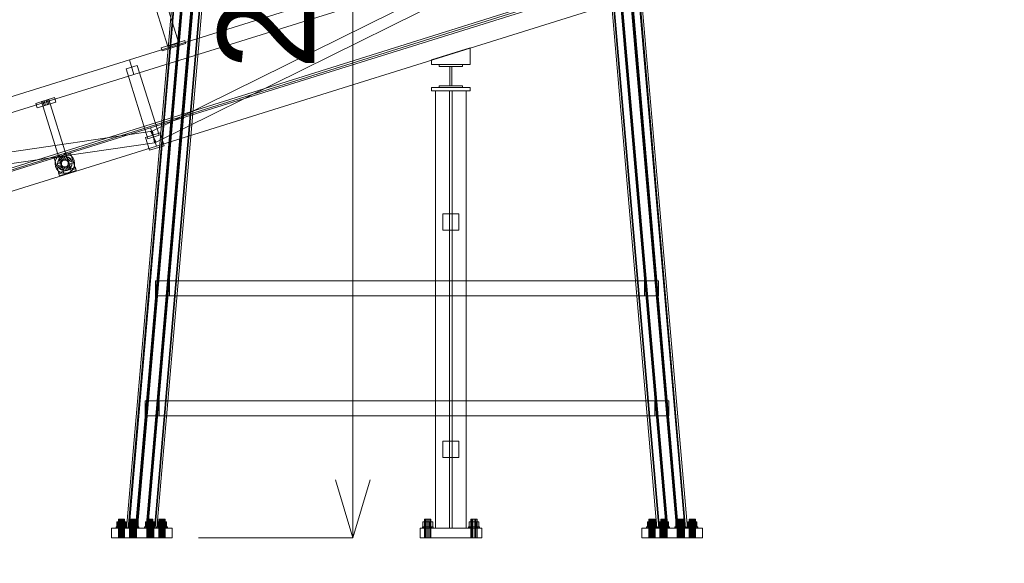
# Model space of a CAD drawing. Header units: millimetres. Extents: x -4738 to 65662, y -68080 to 6847.
# Tile 817 of 1056: x 17909 to 20463, y -67 to 1344. Entities that reach past the tile are written whole.
import ezdxf

# ---------------------------------------------------------------- set-up
doc = ezdxf.new("R2010")
doc.units = ezdxf.units.MM
for name, color, linetype, lineweight in [('COTAS_P', 1, 'Continuous', 0), ('lateral_C02', 7, 'Continuous', 0), ('lateral_C10', 7, 'Continuous', 0)]:
    doc.layers.add(name, color=color, linetype=linetype, lineweight=lineweight)
doc.dimstyles.new('R19_100', dxfattribs={"dimtxt": 250, "dimasz": 150, "dimexe": 150, "dimexo": 80, "dimgap": 100, "dimtad": 1, "dimtih": 1, "dimtoh": 1, "dimdsep": 46, "dimcen": 0.09, "dimadec": 0, "dimazin": 0, "dimtfac": 1, "dimtdec": 4, "dimtofl": 0, "dimtmove": 0, "dimatfit": 3, "dimfxl": 1, "dimtolj": 1, "dimtzin": 0, "dimarcsym": 0})

# ---------------------------------------------------------------- blocks, each defined once
blk = doc.blocks.new('DIM_R31_4')
at = {"layer": 'COTAS_P'}
for p, q in [((15248.4, 1279.1), (24311.8, 4109.1)), ((24311.8, 4109.1), (24155.2, 4107.3)), ((24311.8, 4109.1), (24182.1, 4021.4)), ((24580.1, 3250), (24311.8, 4109.1)), ((15248.4, 1279.1), (15378.1, 1366.8)), ((15248.4, 1279.1), (15405, 1280.8)), ((15516.6, 420), (15248.4, 1279.1))]:
    blk.add_line(p, q, dxfattribs=at)
blk.add_text('9495 P', height=250, rotation=17.3406, dxfattribs=at).set_placement((19750.3, 2789.5))
blk = doc.blocks.new('DIM_R31_19')
at = {"layer": 'COTAS_P'}
for p, q in [((18373.5, 2430), (18773.5, 2430)), ((18773.5, 2430), (18728.5, 2280)), ((18773.5, 0), (18773.5, 2430)), ((18773.5, 2430), (18818.5, 2280)), ((18773.5, 0), (18728.5, 150)), ((18773.5, 0), (18818.5, 150)), ((18373.5, 0), (18773.5, 0))]:
    blk.add_line(p, q, dxfattribs=at)
blk.add_text('2430 P', height=250, rotation=90, dxfattribs=at).set_placement((18673.5, 1215))
blk = doc.blocks.new('DIM_R31_32')
at = {"layer": 'COTAS_P'}
for p, q in [((112.7, 0), (112.7, -2500)), ((65298.1, 0), (65298.1, -2500)), ((112.7, -2500), (262.7, -2455)), ((65298.1, -2500), (65148.1, -2455)), ((112.7, -2500), (65298.1, -2500)), ((112.7, -2500), (262.7, -2545)), ((65298.1, -2500), (65148.1, -2545))]:
    blk.add_line(p, q, dxfattribs=at)
blk.add_text('65185.39 P', height=250, dxfattribs=at).set_placement((32705.4, -2400))

msp = doc.modelspace()

# ---------------------------------------------------------------- linework, layer by layer
at = {"layer": 'lateral_C02'}
for p, q in [((15575.415, 232.817), (24634.01, 3078.273)), ((15576.913, 228.047), (24635.508, 3073.503)), ((18193.828, 1240.226), (19339.287, 1597.888)), ((18249.764, 1053.214), (19338.593, 1592.24)), ((18205.75, 1202.044), (19351.209, 1559.706)), ((18263.073, 1026.328), (19351.903, 1565.354)), ((18248.967, 1063.635), (19394.427, 1421.296)), ((18263.87, 1015.907), (19409.329, 1373.569)), ((18263.887, 1368.14), (18293.161, 1274.385)), ((18321.798, 1283.327), (18292.524, 1377.081)), ((18276.338, 1271.228), (18337.429, 1290.303)), ((18278.722, 1263.591), (18339.813, 1282.666)), ((18293.161, 1274.385), (18321.798, 1283.327)), ((18339.813, 1282.666), (18337.429, 1290.303)), ((18276.338, 1271.228), (18278.722, 1263.591)), ((18977.212, 1239.691), (19077.212, 1270.915)), ((19077.212, 1227.691), (19077.212, 1270.915)), ((17048.368, 882.564), (18193.828, 1240.226)), ((18214.107, 1225.606), (18185.47, 1216.664)), ((18193.828, 1240.226), (18205.75, 1202.044)), ((18214.107, 1225.606), (18270.737, 1044.242)), ((18977.212, 1239.691), (18977.212, 1227.691)), ((18977.212, 1227.691), (19077.212, 1227.691)), ((18997.51, 1222.691), (18997.51, 1227.691)), ((18997.51, 1227.691), (19057.51, 1227.691)), ((19057.51, 1227.691), (19057.51, 1222.691)), ((17060.29, 844.382), (18205.75, 1202.044)), ((18242.1, 1035.3), (18185.47, 1216.664)), ((19057.51, 1222.691), (18997.51, 1222.691)), ((19025.01, 1172.691), (19025.01, 1222.691)), ((19025.01, 1222.691), (19030.01, 1222.691)), ((19030.01, 1222.691), (19030.01, 1172.691)), ((18977.51, 1167.691), (19077.51, 1167.691)), ((18977.51, 1167.691), (18977.51, 1159.691)), ((18977.51, 1159.691), (19077.51, 1159.691)), ((18987.51, 1159.691), (19067.51, 1159.691)), ((18987.51, 1159.691), (18987.51, 25)), ((18997.51, 1167.691), (18997.51, 1172.691)), ((18997.51, 1172.691), (19057.51, 1172.691)), ((19057.51, 1167.691), (18997.51, 1167.691)), ((19024.01, 1159.691), (19031.01, 1159.691)), ((19024.01, 1159.691), (19024.01, 25)), ((19030.01, 1172.691), (19025.01, 1172.691)), ((19031.01, 25), (19031.01, 1159.691)), ((19057.51, 1172.691), (19057.51, 1167.691)), ((19067.51, 25), (19067.51, 1159.691)), ((19077.51, 1159.691), (19077.51, 1167.691)), ((17951.602, 1126.879), (17999.329, 1141.781)), ((17951.602, 1126.879), (17955.178, 1115.424)), ((17955.178, 1115.424), (18002.906, 1130.327)), ((17965.92, 1131.35), (17985.011, 1137.311)), ((17965.92, 1131.35), (18011.889, 984.127)), ((17969.738, 1132.542), (17972.602, 1133.436)), ((17969.738, 1132.542), (17973.315, 1121.087)), ((17972.602, 1133.436), (17978.329, 1135.224)), ((17976.179, 1121.981), (17972.602, 1133.436)), ((17976.179, 1121.981), (17981.906, 1123.77)), ((17978.329, 1135.224), (17981.193, 1136.118)), ((17981.906, 1123.77), (17978.329, 1135.224)), ((17984.769, 1124.664), (17981.193, 1136.118)), ((17981.906, 1123.77), (17984.769, 1124.664)), ((18030.98, 990.088), (17985.011, 1137.311)), ((18002.906, 1130.327), (17999.329, 1141.781)), ((17976.179, 1121.981), (17973.315, 1121.087)), ((17052.152, 878.315), (18254.242, 1054.612)), ((17103.507, 705.973), (18248.967, 1063.635)), ((18235.837, 1038.583), (18274.019, 1050.505)), ((18248.967, 1063.635), (18263.87, 1015.907)), ((18249.764, 1053.214), (18263.073, 1026.328)), ((18254.242, 1054.612), (18258.595, 1024.93)), ((18284.451, 1017.095), (18274.019, 1050.505)), ((17056.506, 848.632), (18258.595, 1024.93)), ((18235.837, 1038.583), (18246.269, 1005.173)), ((18270.737, 1044.242), (18242.1, 1035.3)), ((17118.41, 658.245), (18263.87, 1015.907)), ((18018.931, 995.126), (18025.464, 996.259)), ((18025.464, 996.259), (18032.068, 995.663)), ((18029.788, 993.906), (18041.243, 997.483)), ((18053.761, 957.392), (18041.243, 997.483)), ((18246.269, 1005.173), (18284.451, 1017.095)), ((17999.243, 984.368), (18010.697, 987.945)), ((17999.243, 984.368), (18011.761, 944.277)), ((18001.123, 969.843), (18001.719, 976.447)), ((18001.719, 976.447), (18004.004, 982.671)), ((18004.004, 982.671), (18007.823, 988.092)), ((18007.518, 970.104), (18007.964, 975.044)), ((18017.509, 970.513), (18007.518, 970.104)), ((18007.823, 988.092), (18012.914, 992.34)), ((18007.964, 975.044), (18009.673, 979.7)), ((18017.72, 972.852), (18007.964, 975.044)), ((18009.673, 979.7), (18012.529, 983.755)), ((18018.53, 975.058), (18009.673, 979.7)), ((18023.215, 947.854), (18010.697, 987.945)), ((18011.889, 984.127), (18030.98, 990.088)), ((18012.529, 983.755), (18016.338, 986.933)), ((18019.883, 976.979), (18012.529, 983.755)), ((18012.914, 992.34), (18018.931, 995.126)), ((18016.338, 986.933), (18020.839, 989.017)), ((18021.687, 978.484), (18016.338, 986.933)), ((18017.509, 970.513), (18017.72, 972.852)), ((18017.911, 968.198), (18017.509, 970.513)), ((18017.72, 972.852), (18018.53, 975.058)), ((18018.53, 975.058), (18019.883, 976.979)), ((18019.883, 976.979), (18021.687, 978.484)), ((18020.839, 989.017), (18025.726, 989.864)), ((18023.819, 979.471), (18020.839, 989.017)), ((18021.687, 978.484), (18023.819, 979.471)), ((18023.819, 979.471), (18026.134, 979.873)), ((18026.134, 979.873), (18025.726, 989.864)), ((18025.726, 989.864), (18030.666, 989.418)), ((18026.134, 979.873), (18028.474, 979.661)), ((18028.474, 979.661), (18030.666, 989.418)), ((18028.474, 979.661), (18030.68, 978.852)), ((18029.788, 993.906), (18042.306, 953.815)), ((18030.666, 989.418), (18035.322, 987.709)), ((18030.68, 978.852), (18035.322, 987.709)), ((18030.68, 978.852), (18032.6, 977.499)), ((18032.068, 995.663), (18038.293, 993.377)), ((18032.6, 977.499), (18039.377, 984.853)), ((18032.6, 977.499), (18034.106, 975.695)), ((18034.106, 975.695), (18042.554, 981.044)), ((18034.106, 975.695), (18035.093, 973.563)), ((18044.638, 976.543), (18035.093, 973.563)), ((18035.093, 973.563), (18035.494, 971.248)), ((18035.494, 971.248), (18035.283, 968.908)), ((18035.322, 987.709), (18039.377, 984.853)), ((18035.494, 971.248), (18045.486, 971.656)), ((18038.293, 993.377), (18043.714, 989.559)), ((18039.377, 984.853), (18042.554, 981.044)), ((18042.554, 981.044), (18044.638, 976.543)), ((18043.714, 989.559), (18047.962, 984.468)), ((18044.638, 976.543), (18045.486, 971.656)), ((18045.486, 971.656), (18045.04, 966.716)), ((18047.962, 984.468), (18050.747, 978.451)), ((18050.747, 978.451), (18051.88, 971.917)), ((18051.88, 971.917), (18051.284, 965.314)), ((18002.256, 963.31), (18001.123, 969.843)), ((18005.042, 957.292), (18002.256, 963.31)), ((18009.29, 952.201), (18005.042, 957.292)), ((18008.365, 965.217), (18007.518, 970.104)), ((18017.911, 968.198), (18008.365, 965.217)), ((18010.449, 960.716), (18008.365, 965.217)), ((18014.711, 948.383), (18009.29, 952.201)), ((18009.912, 946.843), (18053.821, 960.553)), ((18009.912, 946.843), (18012.296, 939.207)), ((18018.898, 966.066), (18010.449, 960.716)), ((18013.627, 956.908), (18010.449, 960.716)), ((18011.761, 944.277), (18023.215, 947.854)), ((18012.296, 939.207), (18056.206, 952.917)), ((18020.403, 964.262), (18013.627, 956.908)), ((18017.682, 954.051), (18013.627, 956.908)), ((18020.935, 946.098), (18014.711, 948.383)), ((18022.324, 962.909), (18017.682, 954.051)), ((18022.338, 952.342), (18017.682, 954.051)), ((18018.898, 966.066), (18017.911, 968.198)), ((18020.403, 964.262), (18018.898, 966.066)), ((18022.324, 962.909), (18020.403, 964.262)), ((18027.539, 945.501), (18020.935, 946.098)), ((18024.529, 962.099), (18022.324, 962.909)), ((18024.529, 962.099), (18022.338, 952.342)), ((18027.278, 951.896), (18022.338, 952.342)), ((18026.869, 961.888), (18024.529, 962.099)), ((18029.184, 962.289), (18026.869, 961.888)), ((18026.869, 961.888), (18027.278, 951.896)), ((18032.165, 952.744), (18027.278, 951.896)), ((18034.072, 946.635), (18027.539, 945.501)), ((18031.316, 963.276), (18029.184, 962.289)), ((18029.184, 962.289), (18032.165, 952.744)), ((18033.12, 964.781), (18031.316, 963.276)), ((18031.316, 963.276), (18036.666, 954.827)), ((18036.666, 954.827), (18032.165, 952.744)), ((18034.473, 966.702), (18033.12, 964.781)), ((18033.12, 964.781), (18040.474, 958.005)), ((18040.089, 949.42), (18034.072, 946.635)), ((18035.283, 968.908), (18034.473, 966.702)), ((18034.473, 966.702), (18043.33, 962.06)), ((18035.283, 968.908), (18045.04, 966.716)), ((18040.474, 958.005), (18036.666, 954.827)), ((18045.181, 953.668), (18040.089, 949.42)), ((18043.33, 962.06), (18040.474, 958.005)), ((18042.306, 953.815), (18053.761, 957.392)), ((18045.04, 966.716), (18043.33, 962.06)), ((18048.999, 959.089), (18045.181, 953.668)), ((18051.284, 965.314), (18048.999, 959.089)), ((18056.206, 952.917), (18053.821, 960.553)), ((19006.51, 840.284), (19048.51, 840.284)), ((19006.51, 840.284), (19006.51, 798.284)), ((19048.51, 798.284), (19048.51, 840.284)), ((19006.51, 798.284), (19048.51, 798.284)), ((19006.51, 250.244), (19048.51, 250.244)), ((19006.51, 250.244), (19006.51, 208.244)), ((19048.51, 208.244), (19048.51, 250.244)), ((19006.51, 208.244), (19048.51, 208.244)), ((18954.575, 28), (18953.51, 28)), ((18953.51, 25), (18953.51, 28)), ((18957.61, 28), (18954.575, 28)), ((18954.575, 25), (18954.575, 28)), ((18961.11, 40.8), (18954.71, 40.8)), ((18954.71, 28), (18954.71, 40.8)), ((18961.11, 28), (18954.71, 28)), ((18962.152, 28), (18957.61, 28)), ((18957.61, 25), (18957.61, 28)), ((18960.581, 48), (18959.51, 48)), ((18959.51, 0), (18959.51, 48)), ((18963.51, 48), (18960.581, 48)), ((18960.581, 0), (18960.581, 48)), ((18973.91, 40.8), (18961.11, 40.8)), ((18961.11, 28), (18961.11, 40.8)), ((18973.91, 28), (18961.11, 28)), ((18967.51, 28), (18962.152, 28)), ((18962.152, 25), (18962.152, 28)), ((18967.51, 48), (18963.51, 48)), ((18963.51, 0), (18963.51, 48)), ((18971.51, 48), (18967.51, 48)), ((18967.51, 0), (18967.51, 48)), ((18972.867, 28), (18967.51, 28)), ((18967.51, 25), (18967.51, 28)), ((18974.438, 48), (18971.51, 48)), ((18971.51, 0), (18971.51, 48)), ((18977.409, 28), (18972.867, 28)), ((18972.867, 25), (18972.867, 28)), ((18980.31, 40.8), (18973.91, 40.8)), ((18973.91, 28), (18973.91, 40.8)), ((18973.91, 28), (18980.31, 28)), ((18975.51, 48), (18974.438, 48)), ((18974.438, 0), (18974.438, 48)), ((18975.51, 48), (18975.51, 0)), ((18980.444, 28), (18977.409, 28)), ((18977.409, 25), (18977.409, 28)), ((18980.31, 40.8), (18980.31, 28)), ((18981.51, 28), (18980.444, 28)), ((18980.444, 25), (18980.444, 28)), ((18981.51, 28), (18981.51, 25)), ((19074.575, 28), (19073.51, 28)), ((19073.51, 25), (19073.51, 28)), ((19077.61, 28), (19074.575, 28)), ((19074.575, 25), (19074.575, 28)), ((19081.11, 40.8), (19074.71, 40.8)), ((19074.71, 28), (19074.71, 40.8)), ((19081.11, 28), (19074.71, 28)), ((19082.152, 28), (19077.61, 28)), ((19077.61, 25), (19077.61, 28)), ((19080.581, 48), (19079.51, 48)), ((19079.51, 0), (19079.51, 48)), ((19083.51, 48), (19080.581, 48)), ((19080.581, 0), (19080.581, 48)), ((19093.91, 40.8), (19081.11, 40.8)), ((19081.11, 28), (19081.11, 40.8)), ((19093.91, 28), (19081.11, 28)), ((19087.51, 28), (19082.152, 28)), ((19082.152, 25), (19082.152, 28)), ((19087.51, 48), (19083.51, 48)), ((19083.51, 0), (19083.51, 48)), ((19091.51, 48), (19087.51, 48)), ((19087.51, 0), (19087.51, 48)), ((19092.867, 28), (19087.51, 28)), ((19087.51, 25), (19087.51, 28)), ((19094.438, 48), (19091.51, 48)), ((19091.51, 0), (19091.51, 48)), ((19097.409, 28), (19092.867, 28)), ((19092.867, 25), (19092.867, 28)), ((19100.31, 40.8), (19093.91, 40.8)), ((19093.91, 28), (19093.91, 40.8)), ((19093.91, 28), (19100.31, 28)), ((19095.51, 48), (19094.438, 48)), ((19094.438, 0), (19094.438, 48)), ((19095.51, 48), (19095.51, 0)), ((19100.444, 28), (19097.409, 28)), ((19097.409, 25), (19097.409, 28)), ((19100.31, 40.8), (19100.31, 28)), ((19101.51, 28), (19100.444, 28)), ((19100.444, 25), (19100.444, 28)), ((19101.51, 28), (19101.51, 25)), ((18947.51, 25), (19107.51, 25)), ((18947.51, 25), (18947.51, 0)), ((18947.51, 0), (19107.51, 0)), ((18954.575, 25), (18953.51, 25)), ((18957.61, 25), (18954.575, 25)), ((18962.152, 25), (18957.61, 25)), ((18960.581, 0), (18959.51, 0)), ((18963.51, 0), (18960.581, 0)), ((18967.51, 25), (18962.152, 25)), ((18967.51, 0), (18963.51, 0)), ((18972.867, 25), (18967.51, 25)), ((18971.51, 0), (18967.51, 0)), ((18974.438, 0), (18971.51, 0)), ((18977.409, 25), (18972.867, 25)), ((18974.438, 0), (18975.51, 0)), ((18980.444, 25), (18977.409, 25)), ((18980.444, 25), (18981.51, 25)), ((18987.51, 25), (19067.51, 25)), ((19024.01, 25), (19031.01, 25)), ((19074.575, 25), (19073.51, 25)), ((19077.61, 25), (19074.575, 25)), ((19082.152, 25), (19077.61, 25)), ((19080.581, 0), (19079.51, 0)), ((19083.51, 0), (19080.581, 0)), ((19087.51, 25), (19082.152, 25)), ((19087.51, 0), (19083.51, 0)), ((19092.867, 25), (19087.51, 25)), ((19091.51, 0), (19087.51, 0)), ((19094.438, 0), (19091.51, 0)), ((19097.409, 25), (19092.867, 25)), ((19094.438, 0), (19095.51, 0)), ((19100.444, 25), (19097.409, 25)), ((19100.444, 25), (19101.51, 25)), ((19107.51, 0), (19107.51, 25))]:
    msp.add_line(p, q, dxfattribs=at)
at = {"layer": 'lateral_C10'}
for p, q in [((18354.552, 1967.56), (18186.53, 25)), ((18191.133, 25), (18359.155, 1967.56)), ((18193.086, 25), (18361.108, 1967.56)), ((18209.975, 25), (18377.997, 1967.56)), ((18380.646, 1967.56), (18212.624, 25)), ((18382.6, 1967.56), (18214.578, 25)), ((18405.18, 1967.56), (18237.157, 25)), ((18407.133, 1967.56), (18239.111, 25)), ((18241.76, 25), (18409.782, 1967.56)), ((18258.649, 25), (18426.671, 1967.56)), ((18260.602, 25), (18428.624, 1967.56)), ((18433.227, 1967.56), (18265.205, 25)), ((19393.945, 1967.56), (19561.967, 25)), ((19566.569, 25), (19398.547, 1967.56)), ((19568.523, 25), (19400.501, 1967.56)), ((19585.412, 25), (19417.39, 1967.56)), ((19420.038, 1967.56), (19588.061, 25)), ((19421.992, 1967.56), (19590.014, 25)), ((19444.572, 1967.56), (19612.594, 25)), ((19446.526, 1967.56), (19614.548, 25)), ((19617.197, 25), (19449.175, 1967.56)), ((19634.085, 25), (19466.063, 1967.56)), ((19636.039, 25), (19468.017, 1967.56)), ((19472.62, 1967.56), (19640.642, 25)), ((19529.587, 666.119), (18261.685, 666.119)), ((18261.685, 666.119), (18297.584, 666.119)), ((18261.685, 627.119), (18261.685, 666.119)), ((18297.584, 666.119), (19565.487, 666.119)), ((18297.584, 627.119), (18297.584, 666.119)), ((19565.487, 666.119), (19529.587, 666.119)), ((19529.587, 627.119), (19529.587, 666.119)), ((19565.487, 666.119), (19565.487, 627.119)), ((18297.584, 627.119), (18261.685, 627.119)), ((18261.685, 627.119), (19529.587, 627.119)), ((19565.487, 627.119), (18297.584, 627.119)), ((19529.587, 627.119), (19565.487, 627.119)), ((19556.471, 355.31), (18234.801, 355.31)), ((18234.801, 355.31), (18270.701, 355.31)), ((18234.801, 316.31), (18234.801, 355.31)), ((18270.701, 355.31), (19592.37, 355.31)), ((18270.701, 316.31), (18270.701, 355.31)), ((19592.37, 355.31), (19556.471, 355.31)), ((19556.471, 316.31), (19556.471, 355.31)), ((19592.37, 355.31), (19592.37, 316.31)), ((18270.701, 316.31), (18234.801, 316.31)), ((18234.801, 316.31), (19556.471, 316.31)), ((19592.37, 316.31), (18270.701, 316.31)), ((19556.471, 316.31), (19592.37, 316.31)), ((18160.531, 28), (18159.418, 28)), ((18159.418, 28), (18160.437, 28)), ((18159.418, 25), (18159.418, 28)), ((18160.437, 28), (18163.432, 28)), ((18160.437, 25), (18160.437, 28)), ((18163.605, 28), (18160.531, 28)), ((18160.531, 28), (18160.531, 25)), ((18161.635, 40.8), (18163.195, 40.8)), ((18171.858, 40.8), (18161.635, 40.8)), ((18161.635, 40.8), (18161.635, 28)), ((18163.195, 28), (18161.635, 28)), ((18161.635, 28), (18171.858, 28)), ((18163.195, 40.8), (18174.977, 40.8)), ((18163.195, 28), (18163.195, 40.8)), ((18174.977, 28), (18163.195, 28)), ((18163.432, 28), (18167.947, 28)), ((18163.432, 25), (18163.432, 28)), ((18168.173, 28), (18163.605, 28)), ((18163.605, 25), (18163.605, 28)), ((18166.054, 48), (18165.477, 48)), ((18165.477, 48), (18167.028, 48)), ((18165.477, 0), (18165.477, 48)), ((18168.603, 48), (18166.054, 48)), ((18166.054, 48), (18166.054, 0)), ((18167.028, 48), (18170.292, 48)), ((18167.028, 0), (18167.028, 48)), ((18167.947, 28), (18173.295, 28)), ((18167.947, 25), (18167.947, 28)), ((18173.54, 28), (18168.173, 28)), ((18168.173, 25), (18168.173, 28)), ((18172.443, 48), (18168.603, 48)), ((18168.603, 0), (18168.603, 48)), ((18170.292, 48), (18174.392, 48)), ((18170.292, 0), (18170.292, 48)), ((18183.64, 40.8), (18171.858, 40.8)), ((18171.858, 28), (18171.858, 40.8)), ((18171.858, 28), (18183.64, 28)), ((18176.544, 48), (18172.443, 48)), ((18172.443, 0), (18172.443, 48)), ((18173.295, 28), (18178.662, 28)), ((18173.295, 25), (18173.295, 28)), ((18178.888, 28), (18173.54, 28)), ((18173.54, 25), (18173.54, 28)), ((18174.392, 48), (18178.232, 48)), ((18174.392, 0), (18174.392, 48)), ((18174.977, 40.8), (18185.2, 40.8)), ((18174.977, 28), (18174.977, 40.8)), ((18185.2, 28), (18174.977, 28)), ((18179.807, 48), (18176.544, 48)), ((18176.544, 0), (18176.544, 48)), ((18178.232, 48), (18180.782, 48)), ((18178.232, 0), (18178.232, 48)), ((18178.662, 28), (18183.23, 28)), ((18178.662, 25), (18178.662, 28)), ((18183.403, 28), (18178.888, 28)), ((18178.888, 25), (18178.888, 28)), ((18181.358, 48), (18179.807, 48)), ((18179.807, 0), (18179.807, 48)), ((18180.782, 48), (18181.358, 48)), ((18180.782, 0), (18180.782, 48)), ((18181.358, 0), (18181.358, 48)), ((18183.23, 28), (18186.305, 28)), ((18183.23, 25), (18183.23, 28)), ((18186.398, 28), (18183.403, 28)), ((18183.403, 25), (18183.403, 28)), ((18185.2, 40.8), (18183.64, 40.8)), ((18183.64, 28), (18183.64, 40.8)), ((18183.64, 28), (18185.2, 28)), ((18185.2, 28), (18185.2, 40.8)), ((18186.305, 28), (18187.417, 28)), ((18186.305, 25), (18186.305, 28)), ((18187.417, 28), (18186.398, 28)), ((18186.398, 25), (18186.398, 28)), ((18187.417, 25), (18187.417, 28)), ((18191.791, 28), (18190.678, 28)), ((18190.678, 28), (18191.697, 28)), ((18190.678, 25), (18190.678, 28)), ((18191.697, 28), (18194.692, 28)), ((18191.697, 25), (18191.697, 28)), ((18194.865, 28), (18191.791, 28)), ((18191.791, 28), (18191.791, 25)), ((18192.895, 40.8), (18194.455, 40.8)), ((18203.118, 40.8), (18192.895, 40.8)), ((18192.895, 40.8), (18192.895, 28)), ((18194.455, 28), (18192.895, 28)), ((18192.895, 28), (18203.118, 28)), ((18194.455, 40.8), (18206.237, 40.8)), ((18194.455, 28), (18194.455, 40.8)), ((18206.237, 28), (18194.455, 28)), ((18194.692, 28), (18199.207, 28)), ((18194.692, 25), (18194.692, 28)), ((18199.433, 28), (18194.865, 28)), ((18194.865, 25), (18194.865, 28)), ((18197.314, 48), (18196.737, 48)), ((18196.737, 48), (18198.288, 48)), ((18196.737, 0), (18196.737, 48)), ((18199.863, 48), (18197.314, 48)), ((18197.314, 48), (18197.314, 0)), ((18198.288, 48), (18201.552, 48)), ((18198.288, 0), (18198.288, 48)), ((18199.207, 28), (18204.555, 28)), ((18199.207, 25), (18199.207, 28)), ((18204.8, 28), (18199.433, 28)), ((18199.433, 25), (18199.433, 28)), ((18203.703, 48), (18199.863, 48)), ((18199.863, 0), (18199.863, 48)), ((18201.552, 48), (18205.652, 48)), ((18201.552, 0), (18201.552, 48)), ((18214.9, 40.8), (18203.118, 40.8)), ((18203.118, 28), (18203.118, 40.8)), ((18203.118, 28), (18214.9, 28)), ((18207.804, 48), (18203.703, 48)), ((18203.703, 0), (18203.703, 48)), ((18204.555, 28), (18209.922, 28)), ((18204.555, 25), (18204.555, 28)), ((18210.148, 28), (18204.8, 28)), ((18204.8, 25), (18204.8, 28)), ((18205.652, 48), (18209.492, 48)), ((18205.652, 0), (18205.652, 48)), ((18206.237, 40.8), (18216.46, 40.8)), ((18206.237, 28), (18206.237, 40.8)), ((18216.46, 28), (18206.237, 28)), ((18211.067, 48), (18207.804, 48)), ((18207.804, 0), (18207.804, 48)), ((18209.492, 48), (18212.042, 48)), ((18209.492, 0), (18209.492, 48)), ((18209.922, 28), (18214.49, 28)), ((18209.922, 25), (18209.922, 28)), ((18214.663, 28), (18210.148, 28)), ((18210.148, 25), (18210.148, 28)), ((18212.618, 48), (18211.067, 48)), ((18211.067, 0), (18211.067, 48)), ((18212.042, 48), (18212.618, 48)), ((18212.042, 0), (18212.042, 48)), ((18212.618, 0), (18212.618, 48)), ((18214.49, 28), (18217.565, 28)), ((18214.49, 25), (18214.49, 28)), ((18217.658, 28), (18214.663, 28)), ((18214.663, 25), (18214.663, 28)), ((18216.46, 40.8), (18214.9, 40.8)), ((18214.9, 28), (18214.9, 40.8)), ((18214.9, 28), (18216.46, 28)), ((18216.46, 28), (18216.46, 40.8)), ((18217.565, 28), (18218.677, 28)), ((18217.565, 25), (18217.565, 28)), ((18218.677, 28), (18217.658, 28)), ((18217.658, 25), (18217.658, 28)), ((18218.677, 25), (18218.677, 28)), ((18234.17, 28), (18233.058, 28)), ((18233.058, 28), (18234.077, 28)), ((18233.058, 25), (18233.058, 28)), ((18234.077, 28), (18237.072, 28)), ((18234.077, 25), (18234.077, 28)), ((18237.245, 28), (18234.17, 28)), ((18234.17, 28), (18234.17, 25)), ((18235.275, 40.8), (18236.835, 40.8)), ((18245.498, 40.8), (18235.275, 40.8)), ((18235.275, 40.8), (18235.275, 28)), ((18236.835, 28), (18235.275, 28)), ((18235.275, 28), (18245.498, 28)), ((18236.835, 40.8), (18248.617, 40.8)), ((18236.835, 28), (18236.835, 40.8)), ((18248.617, 28), (18236.835, 28)), ((18237.072, 28), (18241.587, 28)), ((18237.072, 25), (18237.072, 28)), ((18241.813, 28), (18237.245, 28)), ((18237.245, 25), (18237.245, 28)), ((18239.693, 48), (18239.117, 48)), ((18239.117, 48), (18240.668, 48)), ((18239.117, 0), (18239.117, 48)), ((18242.243, 48), (18239.693, 48)), ((18239.693, 48), (18239.693, 0)), ((18240.668, 48), (18243.931, 48)), ((18240.668, 0), (18240.668, 48)), ((18241.587, 28), (18246.935, 28)), ((18241.587, 25), (18241.587, 28)), ((18247.18, 28), (18241.813, 28)), ((18241.813, 25), (18241.813, 28)), ((18246.083, 48), (18242.243, 48)), ((18242.243, 0), (18242.243, 48)), ((18243.931, 48), (18248.032, 48)), ((18243.931, 0), (18243.931, 48)), ((18257.28, 40.8), (18245.498, 40.8)), ((18245.498, 28), (18245.498, 40.8)), ((18245.498, 28), (18257.28, 28)), ((18250.183, 48), (18246.083, 48)), ((18246.083, 0), (18246.083, 48)), ((18246.935, 28), (18252.302, 28)), ((18246.935, 25), (18246.935, 28)), ((18252.528, 28), (18247.18, 28)), ((18247.18, 25), (18247.18, 28)), ((18248.032, 48), (18251.872, 48)), ((18248.032, 0), (18248.032, 48)), ((18248.617, 40.8), (18258.84, 40.8)), ((18248.617, 28), (18248.617, 40.8)), ((18258.84, 28), (18248.617, 28)), ((18253.447, 48), (18250.183, 48)), ((18250.183, 0), (18250.183, 48)), ((18251.872, 48), (18254.421, 48)), ((18251.872, 0), (18251.872, 48)), ((18252.302, 28), (18256.87, 28)), ((18252.302, 25), (18252.302, 28)), ((18257.043, 28), (18252.528, 28)), ((18252.528, 25), (18252.528, 28)), ((18254.998, 48), (18253.447, 48)), ((18253.447, 0), (18253.447, 48)), ((18254.421, 48), (18254.998, 48)), ((18254.421, 0), (18254.421, 48)), ((18254.998, 0), (18254.998, 48)), ((18256.87, 28), (18259.944, 28)), ((18256.87, 25), (18256.87, 28)), ((18260.038, 28), (18257.043, 28)), ((18257.043, 25), (18257.043, 28)), ((18258.84, 40.8), (18257.28, 40.8)), ((18257.28, 28), (18257.28, 40.8)), ((18257.28, 28), (18258.84, 28)), ((18258.84, 28), (18258.84, 40.8)), ((18259.944, 28), (18261.057, 28)), ((18259.944, 25), (18259.944, 28)), ((18261.057, 28), (18260.038, 28)), ((18260.038, 25), (18260.038, 28)), ((18261.057, 25), (18261.057, 28)), ((18265.43, 28), (18264.318, 28)), ((18264.318, 28), (18265.337, 28)), ((18264.318, 25), (18264.318, 28)), ((18265.337, 28), (18268.332, 28)), ((18265.337, 25), (18265.337, 28)), ((18268.505, 28), (18265.43, 28)), ((18265.43, 28), (18265.43, 25)), ((18266.535, 40.8), (18268.095, 40.8)), ((18276.758, 40.8), (18266.535, 40.8)), ((18266.535, 40.8), (18266.535, 28)), ((18268.095, 28), (18266.535, 28)), ((18266.535, 28), (18276.758, 28)), ((18268.095, 40.8), (18279.877, 40.8)), ((18268.095, 28), (18268.095, 40.8)), ((18279.877, 28), (18268.095, 28)), ((18268.332, 28), (18272.847, 28)), ((18268.332, 25), (18268.332, 28)), ((18273.073, 28), (18268.505, 28)), ((18268.505, 25), (18268.505, 28)), ((18270.953, 48), (18270.377, 48)), ((18270.377, 48), (18271.928, 48)), ((18270.377, 0), (18270.377, 48)), ((18273.503, 48), (18270.953, 48)), ((18270.953, 48), (18270.953, 0)), ((18271.928, 48), (18275.191, 48)), ((18271.928, 0), (18271.928, 48)), ((18272.847, 28), (18278.195, 28)), ((18272.847, 25), (18272.847, 28)), ((18278.44, 28), (18273.073, 28)), ((18273.073, 25), (18273.073, 28)), ((18277.343, 48), (18273.503, 48)), ((18273.503, 0), (18273.503, 48)), ((18275.191, 48), (18279.292, 48)), ((18275.191, 0), (18275.191, 48)), ((18288.54, 40.8), (18276.758, 40.8)), ((18276.758, 28), (18276.758, 40.8)), ((18276.758, 28), (18288.54, 28)), ((18281.443, 48), (18277.343, 48)), ((18277.343, 0), (18277.343, 48)), ((18278.195, 28), (18283.562, 28)), ((18278.195, 25), (18278.195, 28)), ((18283.788, 28), (18278.44, 28)), ((18278.44, 25), (18278.44, 28)), ((18279.292, 48), (18283.132, 48)), ((18279.292, 0), (18279.292, 48)), ((18279.877, 40.8), (18290.1, 40.8)), ((18279.877, 28), (18279.877, 40.8)), ((18290.1, 28), (18279.877, 28)), ((18284.707, 48), (18281.443, 48)), ((18281.443, 0), (18281.443, 48)), ((18283.132, 48), (18285.681, 48)), ((18283.132, 0), (18283.132, 48)), ((18283.562, 28), (18288.13, 28)), ((18283.562, 25), (18283.562, 28)), ((18288.303, 28), (18283.788, 28)), ((18283.788, 25), (18283.788, 28)), ((18286.258, 48), (18284.707, 48)), ((18284.707, 0), (18284.707, 48)), ((18285.681, 48), (18286.258, 48)), ((18285.681, 0), (18285.681, 48)), ((18286.258, 0), (18286.258, 48)), ((18288.13, 28), (18291.204, 28)), ((18288.13, 25), (18288.13, 28)), ((18291.298, 28), (18288.303, 28)), ((18288.303, 25), (18288.303, 28)), ((18290.1, 40.8), (18288.54, 40.8)), ((18288.54, 28), (18288.54, 40.8)), ((18288.54, 28), (18290.1, 28)), ((18290.1, 28), (18290.1, 40.8)), ((18291.204, 28), (18292.317, 28)), ((18291.204, 25), (18291.204, 28)), ((18292.317, 28), (18291.298, 28)), ((18291.298, 25), (18291.298, 28)), ((18292.317, 25), (18292.317, 28)), ((19535.967, 28), (19534.855, 28)), ((19534.855, 28), (19535.874, 28)), ((19534.855, 25), (19534.855, 28)), ((19535.874, 28), (19538.869, 28)), ((19535.874, 25), (19535.874, 28)), ((19539.042, 28), (19535.967, 28)), ((19535.967, 28), (19535.967, 25)), ((19537.072, 40.8), (19538.632, 40.8)), ((19547.295, 40.8), (19537.072, 40.8)), ((19537.072, 40.8), (19537.072, 28)), ((19538.632, 28), (19537.072, 28)), ((19537.072, 28), (19547.295, 28)), ((19538.632, 40.8), (19550.414, 40.8)), ((19538.632, 28), (19538.632, 40.8)), ((19550.414, 28), (19538.632, 28)), ((19538.869, 28), (19543.384, 28)), ((19538.869, 25), (19538.869, 28)), ((19543.61, 28), (19539.042, 28)), ((19539.042, 25), (19539.042, 28)), ((19541.49, 48), (19540.914, 48)), ((19540.914, 48), (19542.465, 48)), ((19540.914, 0), (19540.914, 48)), ((19544.04, 48), (19541.49, 48)), ((19541.49, 48), (19541.49, 0)), ((19542.465, 48), (19545.728, 48)), ((19542.465, 0), (19542.465, 48)), ((19543.384, 28), (19548.732, 28)), ((19543.384, 25), (19543.384, 28)), ((19548.977, 28), (19543.61, 28)), ((19543.61, 25), (19543.61, 28)), ((19547.88, 48), (19544.04, 48)), ((19544.04, 0), (19544.04, 48)), ((19545.728, 48), (19549.829, 48)), ((19545.728, 0), (19545.728, 48)), ((19559.077, 40.8), (19547.295, 40.8)), ((19547.295, 28), (19547.295, 40.8)), ((19547.295, 28), (19559.077, 28)), ((19551.98, 48), (19547.88, 48)), ((19547.88, 0), (19547.88, 48)), ((19548.732, 28), (19554.099, 28)), ((19548.732, 25), (19548.732, 28)), ((19554.325, 28), (19548.977, 28)), ((19548.977, 25), (19548.977, 28)), ((19549.829, 48), (19553.669, 48)), ((19549.829, 0), (19549.829, 48)), ((19550.414, 40.8), (19560.637, 40.8)), ((19550.414, 28), (19550.414, 40.8)), ((19560.637, 28), (19550.414, 28)), ((19555.244, 48), (19551.98, 48)), ((19551.98, 0), (19551.98, 48)), ((19553.669, 48), (19556.218, 48)), ((19553.669, 0), (19553.669, 48)), ((19554.099, 28), (19558.667, 28)), ((19554.099, 25), (19554.099, 28)), ((19558.84, 28), (19554.325, 28)), ((19554.325, 25), (19554.325, 28)), ((19556.795, 48), (19555.244, 48)), ((19555.244, 0), (19555.244, 48)), ((19556.218, 48), (19556.795, 48)), ((19556.218, 0), (19556.218, 48)), ((19556.795, 0), (19556.795, 48)), ((19558.667, 28), (19561.741, 28)), ((19558.667, 25), (19558.667, 28)), ((19561.835, 28), (19558.84, 28)), ((19558.84, 25), (19558.84, 28)), ((19560.637, 40.8), (19559.077, 40.8)), ((19559.077, 28), (19559.077, 40.8)), ((19559.077, 28), (19560.637, 28)), ((19560.637, 28), (19560.637, 40.8)), ((19561.741, 28), (19562.854, 28)), ((19561.741, 25), (19561.741, 28)), ((19562.854, 28), (19561.835, 28)), ((19561.835, 25), (19561.835, 28)), ((19562.854, 25), (19562.854, 28)), ((19567.227, 28), (19566.115, 28)), ((19566.115, 28), (19567.134, 28)), ((19566.115, 25), (19566.115, 28)), ((19567.134, 28), (19570.129, 28)), ((19567.134, 25), (19567.134, 28)), ((19570.302, 28), (19567.227, 28)), ((19567.227, 28), (19567.227, 25)), ((19568.332, 40.8), (19569.892, 40.8)), ((19578.555, 40.8), (19568.332, 40.8)), ((19568.332, 40.8), (19568.332, 28)), ((19569.892, 28), (19568.332, 28)), ((19568.332, 28), (19578.555, 28)), ((19569.892, 40.8), (19581.674, 40.8)), ((19569.892, 28), (19569.892, 40.8)), ((19581.674, 28), (19569.892, 28)), ((19570.129, 28), (19574.644, 28)), ((19570.129, 25), (19570.129, 28)), ((19574.87, 28), (19570.302, 28)), ((19570.302, 25), (19570.302, 28)), ((19572.75, 48), (19572.174, 48)), ((19572.174, 48), (19573.725, 48)), ((19572.174, 0), (19572.174, 48)), ((19575.3, 48), (19572.75, 48)), ((19572.75, 48), (19572.75, 0)), ((19573.725, 48), (19576.988, 48)), ((19573.725, 0), (19573.725, 48)), ((19574.644, 28), (19579.992, 28)), ((19574.644, 25), (19574.644, 28)), ((19580.237, 28), (19574.87, 28)), ((19574.87, 25), (19574.87, 28)), ((19579.14, 48), (19575.3, 48)), ((19575.3, 0), (19575.3, 48)), ((19576.988, 48), (19581.089, 48)), ((19576.988, 0), (19576.988, 48)), ((19590.337, 40.8), (19578.555, 40.8)), ((19578.555, 28), (19578.555, 40.8)), ((19578.555, 28), (19590.337, 28)), ((19583.24, 48), (19579.14, 48)), ((19579.14, 0), (19579.14, 48)), ((19579.992, 28), (19585.359, 28)), ((19579.992, 25), (19579.992, 28)), ((19585.585, 28), (19580.237, 28)), ((19580.237, 25), (19580.237, 28)), ((19581.089, 48), (19584.929, 48)), ((19581.089, 0), (19581.089, 48)), ((19581.674, 40.8), (19591.897, 40.8)), ((19581.674, 28), (19581.674, 40.8)), ((19591.897, 28), (19581.674, 28)), ((19586.503, 48), (19583.24, 48)), ((19583.24, 0), (19583.24, 48)), ((19584.929, 48), (19587.478, 48)), ((19584.929, 0), (19584.929, 48)), ((19585.359, 28), (19589.927, 28)), ((19585.359, 25), (19585.359, 28)), ((19590.1, 28), (19585.585, 28)), ((19585.585, 25), (19585.585, 28)), ((19588.055, 48), (19586.503, 48)), ((19586.503, 0), (19586.503, 48)), ((19587.478, 48), (19588.055, 48)), ((19587.478, 0), (19587.478, 48)), ((19588.055, 0), (19588.055, 48)), ((19589.927, 28), (19593.001, 28)), ((19589.927, 25), (19589.927, 28)), ((19593.095, 28), (19590.1, 28)), ((19590.1, 25), (19590.1, 28)), ((19591.897, 40.8), (19590.337, 40.8)), ((19590.337, 28), (19590.337, 40.8)), ((19590.337, 28), (19591.897, 28)), ((19591.897, 28), (19591.897, 40.8)), ((19593.001, 28), (19594.114, 28)), ((19593.001, 25), (19593.001, 28)), ((19594.114, 28), (19593.095, 28)), ((19593.095, 25), (19593.095, 28)), ((19594.114, 25), (19594.114, 28)), ((19609.607, 28), (19608.495, 28)), ((19608.495, 28), (19609.513, 28)), ((19608.495, 25), (19608.495, 28)), ((19609.513, 28), (19612.508, 28)), ((19609.513, 25), (19609.513, 28)), ((19612.682, 28), (19609.607, 28)), ((19609.607, 28), (19609.607, 25)), ((19610.712, 40.8), (19612.271, 40.8)), ((19620.934, 40.8), (19610.712, 40.8)), ((19610.712, 40.8), (19610.712, 28)), ((19612.271, 28), (19610.712, 28)), ((19610.712, 28), (19620.934, 28)), ((19612.271, 40.8), (19624.054, 40.8)), ((19612.271, 28), (19612.271, 40.8)), ((19624.054, 28), (19612.271, 28)), ((19612.508, 28), (19617.024, 28)), ((19612.508, 25), (19612.508, 28)), ((19617.25, 28), (19612.682, 28)), ((19612.682, 25), (19612.682, 28)), ((19615.13, 48), (19614.554, 48)), ((19614.554, 48), (19616.105, 48)), ((19614.554, 0), (19614.554, 48)), ((19617.68, 48), (19615.13, 48)), ((19615.13, 48), (19615.13, 0)), ((19616.105, 48), (19619.368, 48)), ((19616.105, 0), (19616.105, 48)), ((19617.024, 28), (19622.372, 28)), ((19617.024, 25), (19617.024, 28)), ((19622.617, 28), (19617.25, 28)), ((19617.25, 25), (19617.25, 28)), ((19621.519, 48), (19617.68, 48)), ((19617.68, 0), (19617.68, 48)), ((19619.368, 48), (19623.469, 48)), ((19619.368, 0), (19619.368, 48)), ((19632.717, 40.8), (19620.934, 40.8)), ((19620.934, 28), (19620.934, 40.8)), ((19620.934, 28), (19632.717, 28)), ((19625.62, 48), (19621.519, 48)), ((19621.519, 0), (19621.519, 48)), ((19622.372, 28), (19627.738, 28)), ((19622.372, 25), (19622.372, 28)), ((19627.965, 28), (19622.617, 28)), ((19622.617, 25), (19622.617, 28)), ((19623.469, 48), (19627.309, 48)), ((19623.469, 0), (19623.469, 48)), ((19624.054, 40.8), (19634.277, 40.8)), ((19624.054, 28), (19624.054, 40.8)), ((19634.277, 28), (19624.054, 28)), ((19628.883, 48), (19625.62, 48)), ((19625.62, 0), (19625.62, 48)), ((19627.309, 48), (19629.858, 48)), ((19627.309, 0), (19627.309, 48)), ((19627.738, 28), (19632.307, 28)), ((19627.738, 25), (19627.738, 28)), ((19632.48, 28), (19627.965, 28)), ((19627.965, 25), (19627.965, 28)), ((19630.435, 48), (19628.883, 48)), ((19628.883, 0), (19628.883, 48)), ((19629.858, 48), (19630.435, 48)), ((19629.858, 0), (19629.858, 48)), ((19630.435, 0), (19630.435, 48)), ((19632.307, 28), (19635.381, 28)), ((19632.307, 25), (19632.307, 28)), ((19635.475, 28), (19632.48, 28)), ((19632.48, 25), (19632.48, 28)), ((19634.277, 40.8), (19632.717, 40.8)), ((19632.717, 28), (19632.717, 40.8)), ((19632.717, 28), (19634.277, 28)), ((19634.277, 28), (19634.277, 40.8)), ((19635.381, 28), (19636.494, 28)), ((19635.381, 25), (19635.381, 28)), ((19636.494, 28), (19635.475, 28)), ((19635.475, 25), (19635.475, 28)), ((19636.494, 25), (19636.494, 28)), ((19640.867, 28), (19639.755, 28)), ((19639.755, 28), (19640.773, 28)), ((19639.755, 25), (19639.755, 28)), ((19640.773, 28), (19643.768, 28)), ((19640.773, 25), (19640.773, 28)), ((19643.942, 28), (19640.867, 28)), ((19640.867, 28), (19640.867, 25)), ((19641.972, 40.8), (19643.531, 40.8)), ((19652.194, 40.8), (19641.972, 40.8)), ((19641.972, 40.8), (19641.972, 28)), ((19643.531, 28), (19641.972, 28)), ((19641.972, 28), (19652.194, 28)), ((19643.531, 40.8), (19655.314, 40.8)), ((19643.531, 28), (19643.531, 40.8)), ((19655.314, 28), (19643.531, 28)), ((19643.768, 28), (19648.284, 28)), ((19643.768, 25), (19643.768, 28)), ((19648.51, 28), (19643.942, 28)), ((19643.942, 25), (19643.942, 28)), ((19646.39, 48), (19645.814, 48)), ((19645.814, 48), (19647.365, 48)), ((19645.814, 0), (19645.814, 48)), ((19648.94, 48), (19646.39, 48)), ((19646.39, 48), (19646.39, 0)), ((19647.365, 48), (19650.628, 48)), ((19647.365, 0), (19647.365, 48)), ((19648.284, 28), (19653.632, 28)), ((19648.284, 25), (19648.284, 28)), ((19653.877, 28), (19648.51, 28)), ((19648.51, 25), (19648.51, 28)), ((19652.779, 48), (19648.94, 48)), ((19648.94, 0), (19648.94, 48)), ((19650.628, 48), (19654.729, 48)), ((19650.628, 0), (19650.628, 48)), ((19663.977, 40.8), (19652.194, 40.8)), ((19652.194, 28), (19652.194, 40.8)), ((19652.194, 28), (19663.977, 28)), ((19656.88, 48), (19652.779, 48)), ((19652.779, 0), (19652.779, 48)), ((19653.632, 28), (19658.998, 28)), ((19653.632, 25), (19653.632, 28)), ((19659.225, 28), (19653.877, 28)), ((19653.877, 25), (19653.877, 28)), ((19654.729, 48), (19658.568, 48)), ((19654.729, 0), (19654.729, 48)), ((19655.314, 40.8), (19665.536, 40.8)), ((19655.314, 28), (19655.314, 40.8)), ((19665.536, 28), (19655.314, 28)), ((19660.143, 48), (19656.88, 48)), ((19656.88, 0), (19656.88, 48)), ((19658.568, 48), (19661.118, 48)), ((19658.568, 0), (19658.568, 48)), ((19658.998, 28), (19663.567, 28)), ((19658.998, 25), (19658.998, 28)), ((19663.74, 28), (19659.225, 28)), ((19659.225, 25), (19659.225, 28)), ((19661.694, 48), (19660.143, 48)), ((19660.143, 0), (19660.143, 48)), ((19661.118, 48), (19661.694, 48)), ((19661.118, 0), (19661.118, 48)), ((19661.694, 0), (19661.694, 48)), ((19663.567, 28), (19666.641, 28)), ((19663.567, 25), (19663.567, 28)), ((19666.735, 28), (19663.74, 28)), ((19663.74, 25), (19663.74, 28)), ((19665.536, 40.8), (19663.977, 40.8)), ((19663.977, 28), (19663.977, 40.8)), ((19663.977, 28), (19665.536, 28)), ((19665.536, 28), (19665.536, 40.8)), ((19666.641, 28), (19667.754, 28)), ((19666.641, 25), (19666.641, 28)), ((19667.754, 28), (19666.735, 28)), ((19666.735, 25), (19666.735, 28)), ((19667.754, 25), (19667.754, 28)), ((18194.083, 25), (18147.193, 25)), ((18147.193, 25), (18257.652, 25)), ((18147.193, 25), (18147.193, 0)), ((18257.652, 0), (18147.193, 0)), ((18147.193, 0), (18194.083, 0)), ((18160.437, 25), (18159.418, 25)), ((18159.418, 25), (18160.531, 25)), ((18163.432, 25), (18160.437, 25)), ((18160.531, 25), (18163.605, 25)), ((18167.947, 25), (18163.432, 25)), ((18163.605, 25), (18168.173, 25)), ((18167.028, 0), (18165.477, 0)), ((18165.477, 0), (18166.054, 0)), ((18166.054, 0), (18168.603, 0)), ((18170.292, 0), (18167.028, 0)), ((18173.295, 25), (18167.947, 25)), ((18168.173, 25), (18173.54, 25)), ((18168.603, 0), (18172.443, 0)), ((18174.392, 0), (18170.292, 0)), ((18172.443, 0), (18176.544, 0)), ((18178.662, 25), (18173.295, 25)), ((18173.54, 25), (18178.888, 25)), ((18178.232, 0), (18174.392, 0)), ((18176.544, 0), (18179.807, 0)), ((18180.782, 0), (18178.232, 0)), ((18183.23, 25), (18178.662, 25)), ((18178.888, 25), (18183.403, 25)), ((18179.807, 0), (18181.358, 0)), ((18181.358, 0), (18180.782, 0)), ((18186.305, 25), (18183.23, 25)), ((18183.403, 25), (18186.398, 25)), ((18187.417, 25), (18186.305, 25)), ((18186.398, 25), (18187.417, 25)), ((18191.133, 25), (18186.53, 25)), ((18186.53, 25), (18209.975, 25)), ((18191.697, 25), (18190.678, 25)), ((18190.678, 25), (18191.791, 25)), ((18214.578, 25), (18191.133, 25)), ((18237.157, 25), (18191.133, 25)), ((18191.133, 25), (18193.086, 25)), ((18194.692, 25), (18191.697, 25)), ((18191.791, 25), (18194.865, 25)), ((18193.086, 25), (18239.111, 25)), ((18304.542, 25), (18194.083, 25)), ((18194.083, 0), (18194.083, 25)), ((18194.083, 0), (18304.542, 0)), ((18199.207, 25), (18194.692, 25)), ((18194.865, 25), (18199.433, 25)), ((18198.288, 0), (18196.737, 0)), ((18196.737, 0), (18197.314, 0)), ((18197.314, 0), (18199.863, 0)), ((18201.552, 0), (18198.288, 0)), ((18204.555, 25), (18199.207, 25)), ((18199.433, 25), (18204.8, 25)), ((18199.863, 0), (18203.703, 0)), ((18205.652, 0), (18201.552, 0)), ((18203.703, 0), (18207.804, 0)), ((18209.922, 25), (18204.555, 25)), ((18204.8, 25), (18210.148, 25)), ((18209.492, 0), (18205.652, 0)), ((18207.804, 0), (18211.067, 0)), ((18212.042, 0), (18209.492, 0)), ((18214.49, 25), (18209.922, 25)), ((18209.975, 25), (18214.578, 25)), ((18210.148, 25), (18214.663, 25)), ((18211.067, 0), (18212.618, 0)), ((18212.618, 0), (18212.042, 0)), ((18258.649, 25), (18212.624, 25)), ((18212.624, 25), (18214.578, 25)), ((18217.565, 25), (18214.49, 25)), ((18214.578, 25), (18260.602, 25)), ((18214.663, 25), (18217.658, 25)), ((18218.677, 25), (18217.565, 25)), ((18217.658, 25), (18218.677, 25)), ((18234.077, 25), (18233.058, 25)), ((18233.058, 25), (18234.17, 25)), ((18237.072, 25), (18234.077, 25)), ((18234.17, 25), (18237.245, 25)), ((18241.587, 25), (18237.072, 25)), ((18241.76, 25), (18237.157, 25)), ((18237.157, 25), (18260.602, 25)), ((18239.111, 25), (18237.157, 25)), ((18237.245, 25), (18241.813, 25)), ((18240.668, 0), (18239.117, 0)), ((18239.117, 0), (18239.693, 0)), ((18239.693, 0), (18242.243, 0)), ((18243.931, 0), (18240.668, 0)), ((18246.935, 25), (18241.587, 25)), ((18265.205, 25), (18241.76, 25)), ((18241.813, 25), (18247.18, 25)), ((18242.243, 0), (18246.083, 0)), ((18248.032, 0), (18243.931, 0)), ((18246.083, 0), (18250.183, 0)), ((18252.302, 25), (18246.935, 25)), ((18247.18, 25), (18252.528, 25)), ((18251.872, 0), (18248.032, 0)), ((18250.183, 0), (18253.447, 0)), ((18254.421, 0), (18251.872, 0)), ((18256.87, 25), (18252.302, 25)), ((18252.528, 25), (18257.043, 25)), ((18253.447, 0), (18254.998, 0)), ((18254.998, 0), (18254.421, 0)), ((18259.944, 25), (18256.87, 25)), ((18257.043, 25), (18260.038, 25)), ((18257.652, 25), (18304.542, 25)), ((18257.652, 0), (18257.652, 25)), ((18304.542, 0), (18257.652, 0)), ((18260.602, 25), (18258.649, 25)), ((18261.057, 25), (18259.944, 25)), ((18260.038, 25), (18261.057, 25)), ((18260.602, 25), (18265.205, 25)), ((18265.337, 25), (18264.318, 25)), ((18264.318, 25), (18265.43, 25)), ((18268.332, 25), (18265.337, 25)), ((18265.43, 25), (18268.505, 25)), ((18272.847, 25), (18268.332, 25)), ((18268.505, 25), (18273.073, 25)), ((18271.928, 0), (18270.377, 0)), ((18270.377, 0), (18270.953, 0)), ((18270.953, 0), (18273.503, 0)), ((18275.191, 0), (18271.928, 0)), ((18278.195, 25), (18272.847, 25)), ((18273.073, 25), (18278.44, 25)), ((18273.503, 0), (18277.343, 0)), ((18279.292, 0), (18275.191, 0)), ((18277.343, 0), (18281.443, 0)), ((18283.562, 25), (18278.195, 25)), ((18278.44, 25), (18283.788, 25)), ((18283.132, 0), (18279.292, 0)), ((18281.443, 0), (18284.707, 0)), ((18285.681, 0), (18283.132, 0)), ((18288.13, 25), (18283.562, 25)), ((18283.788, 25), (18288.303, 25)), ((18284.707, 0), (18286.258, 0)), ((18286.258, 0), (18285.681, 0)), ((18291.204, 25), (18288.13, 25)), ((18288.303, 25), (18291.298, 25)), ((18292.317, 25), (18291.204, 25)), ((18291.298, 25), (18292.317, 25)), ((18304.542, 25), (18304.542, 0)), ((19569.519, 25), (19522.629, 25)), ((19522.629, 25), (19633.089, 25)), ((19522.629, 25), (19522.629, 0)), ((19633.089, 0), (19522.629, 0)), ((19522.629, 0), (19569.519, 0)), ((19535.874, 25), (19534.855, 25)), ((19534.855, 25), (19535.967, 25)), ((19538.869, 25), (19535.874, 25)), ((19535.967, 25), (19539.042, 25)), ((19543.384, 25), (19538.869, 25)), ((19539.042, 25), (19543.61, 25)), ((19542.465, 0), (19540.914, 0)), ((19540.914, 0), (19541.49, 0)), ((19541.49, 0), (19544.04, 0)), ((19545.728, 0), (19542.465, 0)), ((19548.732, 25), (19543.384, 25)), ((19543.61, 25), (19548.977, 25)), ((19544.04, 0), (19547.88, 0)), ((19549.829, 0), (19545.728, 0)), ((19547.88, 0), (19551.98, 0)), ((19554.099, 25), (19548.732, 25)), ((19548.977, 25), (19554.325, 25)), ((19553.669, 0), (19549.829, 0)), ((19551.98, 0), (19555.244, 0)), ((19556.218, 0), (19553.669, 0)), ((19558.667, 25), (19554.099, 25)), ((19554.325, 25), (19558.84, 25)), ((19555.244, 0), (19556.795, 0)), ((19556.795, 0), (19556.218, 0)), ((19561.741, 25), (19558.667, 25)), ((19558.84, 25), (19561.835, 25)), ((19562.854, 25), (19561.741, 25)), ((19561.835, 25), (19562.854, 25)), ((19566.569, 25), (19561.967, 25)), ((19561.967, 25), (19585.412, 25)), ((19567.134, 25), (19566.115, 25)), ((19566.115, 25), (19567.227, 25)), ((19590.014, 25), (19566.569, 25)), ((19612.594, 25), (19566.569, 25)), ((19566.569, 25), (19568.523, 25)), ((19570.129, 25), (19567.134, 25)), ((19567.227, 25), (19570.302, 25)), ((19568.523, 25), (19614.548, 25)), ((19679.979, 25), (19569.519, 25)), ((19569.519, 0), (19569.519, 25)), ((19569.519, 0), (19679.979, 0)), ((19574.644, 25), (19570.129, 25)), ((19570.302, 25), (19574.87, 25)), ((19573.725, 0), (19572.174, 0)), ((19572.174, 0), (19572.75, 0)), ((19572.75, 0), (19575.3, 0)), ((19576.988, 0), (19573.725, 0)), ((19579.992, 25), (19574.644, 25)), ((19574.87, 25), (19580.237, 25)), ((19575.3, 0), (19579.14, 0)), ((19581.089, 0), (19576.988, 0)), ((19579.14, 0), (19583.24, 0)), ((19585.359, 25), (19579.992, 25)), ((19580.237, 25), (19585.585, 25)), ((19584.929, 0), (19581.089, 0)), ((19583.24, 0), (19586.503, 0)), ((19587.478, 0), (19584.929, 0)), ((19589.927, 25), (19585.359, 25)), ((19585.412, 25), (19590.014, 25)), ((19585.585, 25), (19590.1, 25)), ((19586.503, 0), (19588.055, 0)), ((19588.055, 0), (19587.478, 0)), ((19634.085, 25), (19588.061, 25)), ((19588.061, 25), (19590.014, 25)), ((19593.001, 25), (19589.927, 25)), ((19590.014, 25), (19636.039, 25)), ((19590.1, 25), (19593.095, 25)), ((19594.114, 25), (19593.001, 25)), ((19593.095, 25), (19594.114, 25)), ((19609.513, 25), (19608.495, 25)), ((19608.495, 25), (19609.607, 25)), ((19612.508, 25), (19609.513, 25)), ((19609.607, 25), (19612.682, 25)), ((19617.024, 25), (19612.508, 25)), ((19617.197, 25), (19612.594, 25)), ((19612.594, 25), (19636.039, 25)), ((19614.548, 25), (19612.594, 25)), ((19612.682, 25), (19617.25, 25)), ((19616.105, 0), (19614.554, 0)), ((19614.554, 0), (19615.13, 0)), ((19615.13, 0), (19617.68, 0)), ((19619.368, 0), (19616.105, 0)), ((19622.372, 25), (19617.024, 25)), ((19640.642, 25), (19617.197, 25)), ((19617.25, 25), (19622.617, 25)), ((19617.68, 0), (19621.519, 0)), ((19623.469, 0), (19619.368, 0)), ((19621.519, 0), (19625.62, 0)), ((19627.738, 25), (19622.372, 25)), ((19622.617, 25), (19627.965, 25)), ((19627.309, 0), (19623.469, 0)), ((19625.62, 0), (19628.883, 0)), ((19629.858, 0), (19627.309, 0)), ((19632.307, 25), (19627.738, 25)), ((19627.965, 25), (19632.48, 25)), ((19628.883, 0), (19630.435, 0)), ((19630.435, 0), (19629.858, 0)), ((19635.381, 25), (19632.307, 25)), ((19632.48, 25), (19635.475, 25)), ((19633.089, 25), (19679.979, 25)), ((19633.089, 0), (19633.089, 25)), ((19679.979, 0), (19633.089, 0)), ((19636.039, 25), (19634.085, 25)), ((19636.494, 25), (19635.381, 25)), ((19635.475, 25), (19636.494, 25)), ((19636.039, 25), (19640.642, 25)), ((19640.773, 25), (19639.755, 25)), ((19639.755, 25), (19640.867, 25)), ((19643.768, 25), (19640.773, 25)), ((19640.867, 25), (19643.942, 25)), ((19648.284, 25), (19643.768, 25)), ((19643.942, 25), (19648.51, 25)), ((19647.365, 0), (19645.814, 0)), ((19645.814, 0), (19646.39, 0)), ((19646.39, 0), (19648.94, 0)), ((19650.628, 0), (19647.365, 0)), ((19653.632, 25), (19648.284, 25)), ((19648.51, 25), (19653.877, 25)), ((19648.94, 0), (19652.779, 0)), ((19654.729, 0), (19650.628, 0)), ((19652.779, 0), (19656.88, 0)), ((19658.998, 25), (19653.632, 25)), ((19653.877, 25), (19659.225, 25)), ((19658.568, 0), (19654.729, 0)), ((19656.88, 0), (19660.143, 0)), ((19661.118, 0), (19658.568, 0)), ((19663.567, 25), (19658.998, 25)), ((19659.225, 25), (19663.74, 25)), ((19660.143, 0), (19661.694, 0)), ((19661.694, 0), (19661.118, 0)), ((19666.641, 25), (19663.567, 25)), ((19663.74, 25), (19666.735, 25)), ((19667.754, 25), (19666.641, 25)), ((19666.735, 25), (19667.754, 25)), ((19679.979, 25), (19679.979, 0))]:
    msp.add_line(p, q, dxfattribs=at)

# ---------------------------------------------------------------- dimensions: what is measured, and where the dimension line sits
at = {"layer": 'COTAS_P'}
for p1, p2, distance, picture, middle in [((15516.618, 420), (24580.067, 3250), 900, 'DIM_R31_4', (19780.096, 2694.095)), ((18373.544, 0), (18373.544, 2430), -400, 'DIM_R31_19', (18773.544, 1215)), ((112.7, 0), (65298.0949, 0), -2500, 'DIM_R31_32', (32705.3975, -2500))]:
    dim = msp.add_aligned_dim(p1=p1, p2=p2, distance=distance, text='<> P', dimstyle='R19_100', dxfattribs=at)
    dim.commit()
    dim.dimension.update_dxf_attribs({"geometry": picture, "text_midpoint": middle})

doc.saveas('drawing.dxf')
